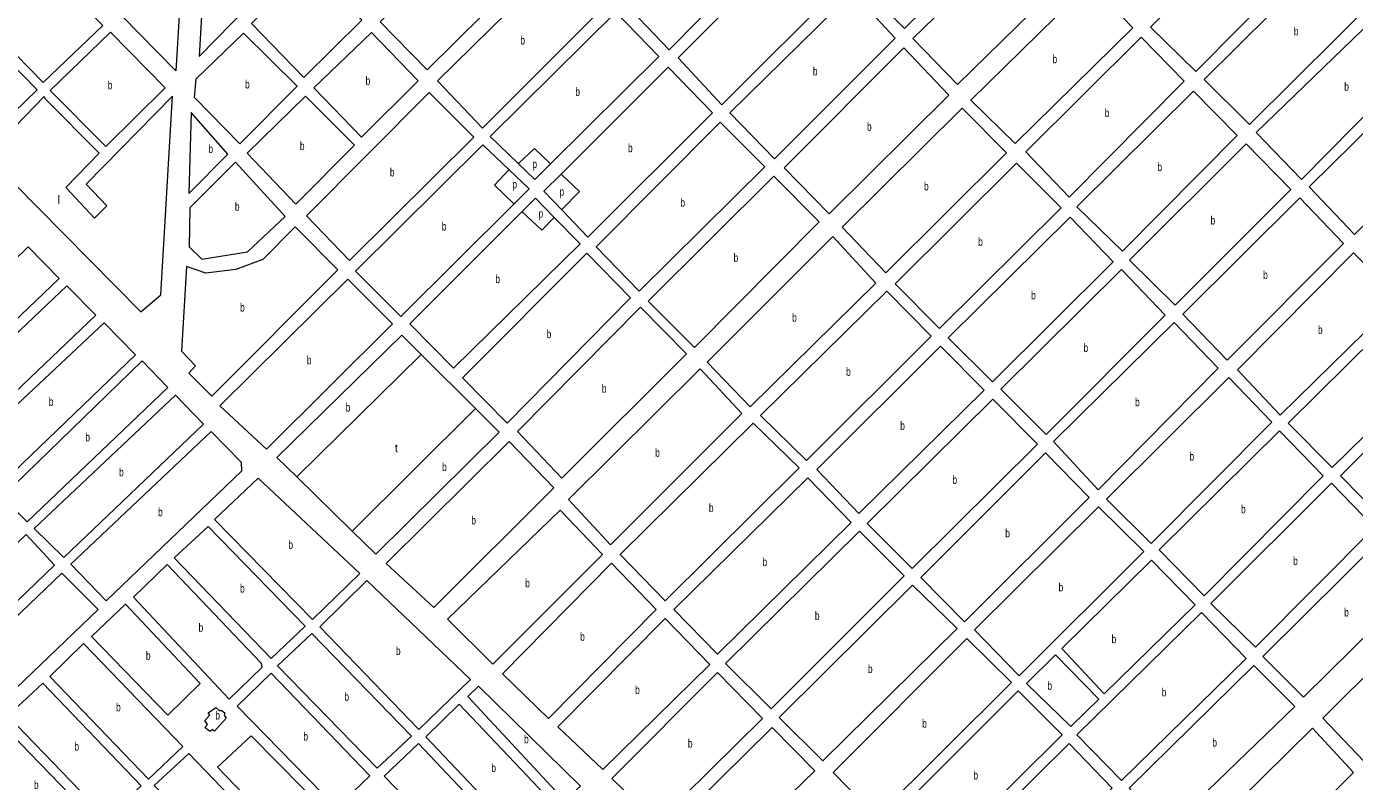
# Model space of a CAD drawing. Extents: x 639657 to 671642, y 222838 to 252123.
# Drawn here: x 655695 to 657284, y 233201 to 234105 of the extents above; entities that cross this region are included whole.
import ezdxf

# ---------------------------------------------------------------- set-up
doc = ezdxf.new("R2010")
doc.units = 0
doc.header["$LTSCALE"] = 4
doc.layers.add('1', color=7, linetype='Continuous', lineweight=13)
doc.layers.add('21', color=7, linetype='Continuous', lineweight=13)
doc.layers.add('7', color=7, linetype='Continuous')

msp = doc.modelspace()

# ---------------------------------------------------------------- linework, layer by layer
at = {"layer": '1'}
for p, q in [((656240.84, 233963.6), (656272.133, 233933.777)), ((656926.424, 233352.904), (656891.51, 233318.47)), ((656926.424, 233352.904), (656978.232, 233299.734)), ((656933.994, 233360.37), (656984.486, 233305.855))]:
    msp.add_line(p, q, dxfattribs=at)
for points in [[(656886.01, 234241.2), (656832.05, 234295.77), (656693.49, 234156.1), (656745.84, 234102.59)], [(656555.96, 234278.55), (656608.84, 234223.98), (656463.87, 234077.29), (656410.44, 234132.94)], [(657253.61, 234212), (657200.74, 234264.96), (657040.26, 234104.29), (657094.21, 234051.33)], [(656020.11, 234190.47), (655962.9, 234251.47), (655908.85, 234201.3), (655901.36, 234069.13)], [(656950.24, 234174.31), (656897.35, 234228.35), (656755.56, 234090.81), (656808.99, 234035.7)], [(656620.17, 234213.28), (656672.53, 234157.09), (656527.01, 234011.48), (656474.65, 234067.67)], [(655873.59, 234051.97), (655744.1, 234184.13), (655882.12, 234197.55)], [(657317.81, 234146.2), (657264.93, 234201.3), (657104.45, 234041.71), (657158.4, 233987.68)], [(655717.81, 234175.43), (655648.26, 234105.88), (655714.62, 234037.92), (655786.33, 234106.41)], [(656031.99, 234177.62), (656096.21, 234112.88), (656026.65, 234043.85), (655964.05, 234108.59)], [(656242.32, 234120.45), (656187.27, 234177.17), (656118.24, 234110.82), (656174.37, 234053.04)], [(656186.78, 234040.19), (656332.85, 234183.66), (656358.21, 234159.05), (656360.35, 234161.21), (656389.48, 234132.32), (656240.76, 233983.47)], [(656683.32, 234146.39), (656734.6, 234091.27), (656590.15, 233946.73), (656536.73, 234001.84)], [(657018.78, 234103.69), (656967.51, 234157.19), (656825.19, 234016.97), (656878.06, 233965.07)], [(657379.32, 234082.54), (657328.06, 234134.43), (657166.5, 233978.04), (657220.99, 233921.87)], [(655636.5, 233960.81), (655568.52, 234030.37), (655640.23, 234097.79), (655707.67, 234029.3)], [(655860.78, 234031.51), (655795.49, 234098.39), (655723.26, 234028.29), (655789.62, 233961.41)], [(655954.43, 234097.28), (656018.64, 234033.61), (655950.16, 233964.58), (655895.66, 234020.23), (655897.71, 234042.26)], [(656107.55, 234097.89), (656163.68, 234040.1), (656095.73, 233972.69), (656038.53, 234031.54)], [(656891.02, 233954.93), (657029.03, 234092.43), (657080.29, 234039.46), (656942.82, 233900.9)], [(656744.86, 234079.49), (656798.83, 234022.77), (656655.45, 233880.92), (656601.48, 233936.04)], [(657443.53, 234015.66), (657391.18, 234071.84), (657230.16, 233913.32), (657284.12, 233856.07)], [(655717.39, 234018.06), (655715.77, 234021.28), (655646.76, 233950.11), (655831.81, 233763.38), (655855.36, 233783.88), (655869.42, 234021.87), (655766.17, 233916.2), (655790.99, 233890.52), (655776.01, 233875.42), (655742.01, 233912.35), (655781.59, 233953.32)], [(656028.9, 234021.84), (656087.18, 233962.98), (656017.09, 233892.34), (655958.8, 233953.34)], [(656176.63, 234026.19), (656230.06, 233972.69), (656081.32, 233824.91), (656030.05, 233878.42)], [(657091.62, 234027.69), (656952, 233889.12), (657006.48, 233836.17), (657143.95, 233974.73)], [(655935.71, 233952.17), (655891.97, 234001.95), (655889.16, 233905.25)], [(656814.52, 234007.26), (656671.16, 233864.92), (656723.5, 233810.34), (656867.93, 233953.77)], [(656578.38, 233937.02), (656524.95, 233990.52), (656376.76, 233841.13), (656428.03, 233788.16)], [(657015.13, 233825.46), (657154.74, 233964.57), (657208.15, 233910), (657069.61, 233771.44)], [(656004.26, 233877.78), (655944.88, 233942.54), (655890.31, 233888.07), (655889.44, 233841.33), (655904.55, 233826.35), (655959.31, 233835.17)], [(656734.3, 233796.96), (656879.8, 233941.46), (656933.21, 233887.97), (656787.71, 233743.47)], [(656643.67, 233871.21), (656589.17, 233925.78), (656438.83, 233776.39), (656494.41, 233720.75)], [(657218.94, 233899.84), (657078.79, 233760.73), (657131.67, 233705.63), (657271.28, 233845.27)], [(656944, 233876.74), (656797.96, 233732.23), (656850.83, 233679.81), (656995.26, 233823.24)], [(656067.45, 233813.71), (656016.2, 233865.07), (655977.68, 233826.25), (655945.5, 233814.31), (655909.52, 233809.87), (655886.38, 233817.84), (655880.27, 233716.53), (655897.09, 233698.64), (655888.91, 233690.06), (655916.6, 233662.49)], [(655733.81, 233803.49), (655696.74, 233841.2), (655532.18, 233680.94), (655567.75, 233644.75)], [(656659.93, 233853.59), (656509.62, 233703.16), (656560.88, 233649.66), (656711.2, 233797.94)], [(656270.22, 233630.27), (656216.81, 233684.31), (656365.54, 233833.66), (656417.88, 233780.15)], [(657195.33, 233639.82), (657337.63, 233779.48), (657283.14, 233834.04), (657144.07, 233693.86)], [(656861.07, 233670.72), (657005.5, 233814.15), (657057.84, 233759.58), (656915.02, 233616.7)], [(655777.96, 233759.32), (655743.03, 233794.66), (655575.68, 233635.91), (655610.39, 233599.94)], [(655926.23, 233651.03), (655982.12, 233598.88), (656132.73, 233748.97), (656079.32, 233802.47)], [(656573.28, 233639.51), (656724.67, 233788.33), (656777.54, 233734.3), (656628.3, 233585.48)], [(656335.5, 233564.46), (656282.62, 233620.11), (656429.75, 233768.92), (656484.78, 233713.28)], [(657398.07, 233714.74), (657345.73, 233769.31), (657205.04, 233630.2), (657257.37, 233577.24)], [(655657.54, 233551.25), (655618.11, 233591.32), (655787.6, 233750.48), (655825.1, 233712.13)], [(657068.62, 233750.49), (656924.19, 233608.14), (656977.62, 233550.35), (657120.96, 233695.92)], [(656640.62, 233574.77), (656690.8, 233521.79), (656841.16, 233669.54), (656788.82, 233722.51)], [(655695.46, 233512.04), (655665.46, 233541.99), (655833.03, 233704.8), (655863.89, 233672.7)], [(657457.96, 233652.14), (657406.7, 233705.64), (657267.62, 233567.07), (657318.88, 233514.65)], [(656393.86, 233484.65), (656343.67, 233538.71), (656500.97, 233695.08), (656551.16, 233641.56)], [(657040.74, 233486.16), (657185.16, 233631.19), (657133.9, 233684.69), (656987.33, 233539.11)], [(655739.4, 233469.16), (655703.82, 233504.06), (655873.1, 233663.86), (655906.53, 233628.96)], [(656701.06, 233510.01), (656755.01, 233455.98), (656904.82, 233604.8), (656851.41, 233658.84)], [(655748.03, 233461.43), (655915.61, 233620.15), (655951.82, 233583.3), (655952.22, 233572.77), (655790.24, 233417.26)], [(656459.15, 233417.23), (656405.19, 233472.88), (656564.64, 233630.33), (656619.66, 233576.84)], [(657194.33, 233620.96), (657246.67, 233566.92), (657104.36, 233423.49), (657050.4, 233478.61)], [(656325.88, 233552.6), (656272.46, 233608.25), (656125.29, 233462.18), (656182.43, 233409.45)], [(656765.26, 233445.27), (656817.6, 233392.3), (656966.87, 233541.12), (656914.53, 233594.63)], [(656093.92, 233450.09), (655972.18, 233564.33), (655919.63, 233514.64), (656037.05, 233395.05)], [(656521.73, 233353.56), (656469.4, 233407.07), (656629.92, 233564.52), (656681.72, 233511.01)], [(657256.91, 233558.36), (657308.17, 233505.39), (657165.86, 233361.97), (657112.45, 233414.39)], [(656384.24, 233472.8), (656333.52, 233525.78), (656198.76, 233395.41), (656252.76, 233341.54)], [(656829.46, 233382.68), (656882.87, 233327.57), (657032.15, 233476.39), (656977.66, 233529.89)], [(655694.4, 233496.82), (655728.25, 233459.98), (655561.96, 233299.96), (655526.82, 233336.58)], [(655912.08, 233506.28), (655871.59, 233469.02), (655987.73, 233348.36), (656028.22, 233387.12)], [(656585.94, 233288.28), (656531.45, 233342.32), (656691.97, 233500.85), (656745.38, 233447.34)], [(657223.06, 233302.03), (657368.59, 233445.47), (657320.03, 233495.23), (657174.5, 233350.72)], [(655822.69, 233421.68), (655863.19, 233461.09), (655975.68, 233342.81), (655976.31, 233337.65), (655937.54, 233299.73)], [(656319.74, 233276.48), (656264.49, 233330.07), (656395.03, 233462.64), (656448.45, 233406.98)], [(655737.04, 233450.72), (655780.54, 233406.97), (655613.39, 233246.96), (655571.4, 233291.98)], [(656226.36, 233323.15), (656102.28, 233441.69), (656045.84, 233386.21), (656164.33, 233263.39)], [(656647.98, 233225.68), (656595.65, 233277.58), (656755.09, 233436.11), (656808.5, 233384.21)], [(655813.43, 233413.32), (655902.78, 233318.53), (655863.79, 233280.4), (655772.51, 233374.55)], [(657391.26, 233420.85), (657246.26, 233276.88), (657295.37, 233225.51), (657441.43, 233371.09)], [(656384.42, 233215.45), (656330.84, 233266.45), (656459.23, 233396.28), (656512.65, 233341.17)], [(656951.94, 233256.94), (657005.35, 233202.36), (657154.63, 233348.49), (657101.22, 233403.61)], [(655881.75, 233242.97), (655762.82, 233366.2), (655722.75, 233326.79), (655840.82, 233203.98)], [(656155.5, 233255.47), (656036.15, 233378.29), (655995.23, 233339.52), (656114.58, 233217.14)], [(656712.19, 233158.79), (656660.4, 233211.76), (656820.37, 233372.44), (656873.77, 233319.48)], [(657062.53, 233145.65), (657212.9, 233290.71), (657163.8, 233339.94), (657014.52, 233193.26)], [(655714.35, 233318.86), (655672.35, 233279.67), (655790.42, 233157.3), (655831.99, 233196.06)], [(656105.75, 233207.93), (655987.68, 233330.74), (655946.76, 233291.33), (656065.68, 233169.38)], [(656395.52, 233204.84), (656449.52, 233151.83), (656575.78, 233276.43), (656521.83, 233331.54)], [(656338.78, 233178.43), (656223.09, 233302.75), (656235.58, 233315.17), (656357.73, 233195.56)], [(656773.7, 233097.26), (656722.44, 233150.24), (656881.87, 233309.84), (656934.21, 233256.87)], [(655912.36, 233283.48), (655921.4, 233289.68), (655925.9, 233285.8), (655927.84, 233286.44), (655932.34, 233283.42), (655931.47, 233280.63), (655933.83, 233276.97), (655919.82, 233261.33), (655917.89, 233263.27), (655914.23, 233260.92), (655908.23, 233265.87), (655911.46, 233269.3), (655908.25, 233274.25), (655914.29, 233280.68)], [(656289.46, 233131.11), (656172.69, 233254.56), (656212.75, 233293.75), (656330.38, 233169.44)], [(655663.73, 233271.31), (655626.89, 233233.39), (655743.47, 233112.75), (655782.24, 233148.94)], [(656056.85, 233161.03), (655963.85, 233255.61), (655923.36, 233218.14), (656016.57, 233121.4)], [(656459.99, 233140.08), (656512.31, 233091.36), (656638.36, 233213.83), (656587.11, 233265.73)], [(657233.96, 233265.01), (657283.07, 233212.03), (657137.01, 233066.45), (657085.75, 233118.35)], [(656241, 233085.72), (656122.93, 233207.66), (656163.86, 233246.64), (656280.63, 233123.19)], [(656835.21, 233032.51), (656782.87, 233088.17), (656942.84, 233246.7), (656994.11, 233193.19)], [(656005.81, 233113.06), (655889.24, 233234.56), (655847.68, 233196.44), (655965.75, 233074.93)]]:
    msp.add_lwpolyline(points, close=True, dxfattribs=at)
for points in [[(656451.54, 234069.19), (656400.27, 234122.16), (656249.93, 233973.3), (656283.414, 233941.114)], [(656283.414, 233941.114), (656303.35, 233921.95), (656321.989, 233940.469), (656451.54, 234069.19)], [(656515.77, 234001.76), (656462.88, 234056.34), (656334.607, 233928.429)], [(656335.328, 233885.731), (656366.5, 233852.91), (656515.77, 234001.76)], [(656278.357, 233892.695), (656142.86, 233758.01), (656088.36, 233812.05), (656240.84, 233963.6)], [(656272.133, 233933.777), (656296.41, 233910.64), (656278.357, 233892.695)], [(656334.607, 233928.429), (656314.15, 233908.03), (656335.328, 233885.731)], [(656288.008, 233883.467), (656304.02, 233899.49), (656326.437, 233876.586)], [(656206.02, 233696.08), (656153.68, 233749.05), (656288.008, 233883.467)], [(656326.437, 233876.586), (656357.44, 233844.91), (656206.02, 233696.08)], [(656167.203, 233712.542), (656144.07, 233735.59), (655994.26, 233589.13), (656018.193, 233565.742), (656084.56, 233500.888)], [(656260.6, 233619.49), (656232.37, 233647.616), (656167.203, 233712.542)], [(656084.56, 233500.888), (656112.73, 233473.36), (656260.6, 233619.49)], [(656984.486, 233305.855), (657093.66, 233412.71), (657041.32, 233466.22), (656933.994, 233360.37)], [(656891.51, 233318.47), (656944.91, 233267.12), (656978.232, 233299.734)]]:
    msp.add_lwpolyline(points, dxfattribs=at)
at = {"layer": '21'}
for points in [[(656283.414, 233941.114), (656283.914, 233941.579), (656302.614, 233958.955), (656321.489, 233940.946), (656321.989, 233940.469)], [(656278.357, 233892.695), (656277.857, 233893.173), (656254.979, 233915.05), (656271.675, 233933.277), (656272.133, 233933.777)], [(656334.607, 233928.429), (656335.107, 233927.952), (656356.517, 233907.524), (656335.814, 233886.231), (656335.328, 233885.731)], [(656326.437, 233876.586), (656325.951, 233876.086), (656311.389, 233861.11), (656288.508, 233882.989), (656288.008, 233883.467)], [(656018.193, 233565.742), (656018.693, 233566.235), (656166.703, 233712.049), (656167.203, 233712.542)], [(656084.56, 233500.888), (656085.06, 233501.384), (656231.87, 233647.12), (656232.37, 233647.616)]]:
    msp.add_lwpolyline(points, dxfattribs=at)

# ---------------------------------------------------------------- texts
at = {"layer": '7', "width": 0.75}
for s, p in [('b', (657211.667, 234094.49)), ('b', (656285.854, 234083.565)), ('b', (656922.793, 234061.13)), ('b', (656635.999, 234046.56)), ('b', (655792.032, 234029.9)), ('b', (655956.319, 234030.93)), ('b', (656100.631, 234035.29)), ('b', (656351.635, 234022.055)), ('b', (657271.994, 234028.15)), ('b', (656985.371, 233996.665)), ('b', (656700.715, 233980.205)), ('b', (655912.509, 233953.6)), ('b', (656021.987, 233957.09)), ('b', (656414.689, 233954.625)), ('p', (656300.239, 233935.501)), ('b', (657048.311, 233931.93)), ('b', (656129.707, 233925.55)), ('p', (656276.289, 233911.287)), ('p', (656332.7, 233902.506)), ('b', (656769, 233908.8)), ('b', (655944.196, 233884.445)), ('b', (656477.403, 233889.34)), ('p', (656307.628, 233876.163)), ('b', (657111.994, 233868.005)), ('b', (656191.844, 233860.805)), ('b', (656833.755, 233842.465)), ('b', (656541.055, 233823.265)), ('b', (657174.932, 233802.735)), ('b', (656255.939, 233797.785)), ('b', (656897.237, 233778.275)), ('b', (655950.381, 233763.78)), ('b', (656611.147, 233751.625)), ('b', (657240.537, 233736.93)), ('b', (656317.338, 233731.965)), ('b', (656959.895, 233715.425)), ('b', (656030.342, 233700.675)), ('b', (656675.752, 233686.905)), ('b', (656383.36, 233666.69)), ('b', (655721.405, 233650.865)), ('b', (656076.793, 233644.081)), ('b', (657021.622, 233650.42)), ('b', (655765.167, 233608.42)), ('b', (656740.54, 233622.15)), ('b', (656447.233, 233589.865)), ('b', (657086.774, 233585.425)), ('b', (655805.595, 233566.51)), ('b', (656192.138, 233572.79)), ('b', (656803.029, 233557.41)), ('b', (655852.204, 233518.705)), ('b', (656511.519, 233523.78)), ('b', (657148.412, 233522.225)), ('b', (656227.175, 233508.85)), ('b', (656866.248, 233493.465)), ('b', (656008.161, 233479.69)), ('b', (656575.647, 233459.04)), ('b', (657210.838, 233460.165)), ('b', (656291.666, 233433.66)), ('b', (655950.383, 233427.32)), ('b', (656930.081, 233428.73)), ('b', (656638.415, 233394.565)), ('b', (657271.908, 233398.63)), ('b', (655900.739, 233380.41)), ('b', (656357.459, 233369.56)), ('b', (656993.501, 233366.67)), ('b', (655837.716, 233346.86)), ('b', (656136.96, 233352.54)), ('b', (656701.893, 233330.895)), ('b', (656916.664, 233310.871)), ('b', (656075.224, 233297.715)), ('b', (656423.229, 233305.865)), ('b', (657053.474, 233302.985)), ('b', (655801.97, 233285.09)), ('b', (655920.785, 233275.3)), ('b', (656766.812, 233265.615)), ('b', (656026.125, 233250.06)), ('b', (656290.279, 233246.8)), ('b', (657114.082, 233242.795)), ('b', (655752.107, 233238.08)), ('b', (656486.412, 233241.685)), ('b', (656251.12, 233212.43)), ('b', (656828.141, 233203.55)), ('b', (655703.684, 233192.03))]:
    msp.add_text(s, height=10, dxfattribs=at).set_placement(p)
at = {"layer": '7'}
for s, p in [('l', (655731.949, 233892.625)), ('t', (656135.596, 233595.422))]:
    msp.add_text(s, height=10, dxfattribs=at).set_placement(p)

doc.saveas('drawing.dxf')
